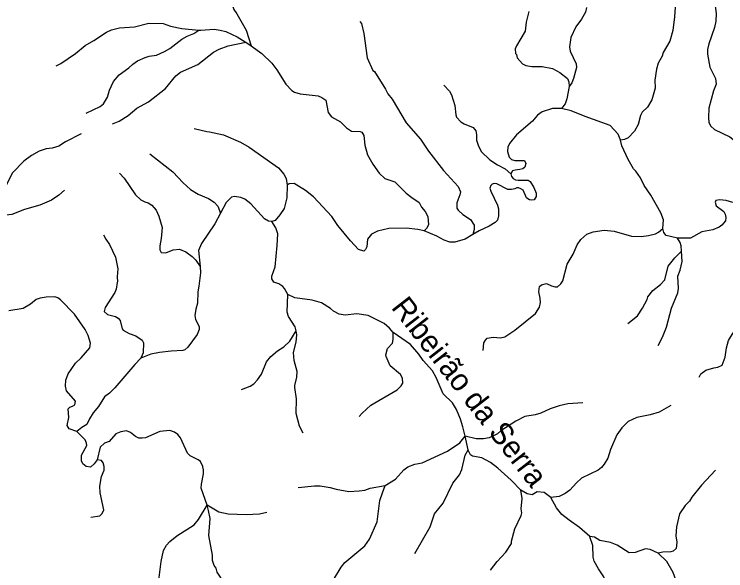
# Model space of a CAD drawing. Extents: x 500 to 555.2, y 9115.7 to 9171.
# Drawn here: x 504.94 to 511.43, y 9124.99 to 9130.07 of the extents above; entities that cross this region are included whole.
import ezdxf
from ezdxf.enums import TextEntityAlignment as Align

# ---------------------------------------------------------------- set-up
doc = ezdxf.new("R2010")
doc.units = 0
doc.header["$LTSCALE"] = 0.064
doc.layers.add('61', color=7, linetype='Continuous')
doc.layers.add('7', color=7, linetype='Continuous', lineweight=25)

msp = doc.modelspace()

# ---------------------------------------------------------------- linework, layer by layer
at = {"layer": '7'}
for points in [[(506.6835, 9130.4741), (506.7197, 9130.4462), (506.7686, 9130.3944), (506.8276, 9130.3437), (506.8689, 9130.2959), (506.9069, 9130.2216), (506.9453, 9130.1132), (506.9731, 9130.071), (507.0562, 9129.923), (507.1013, 9129.7804)], [(511.3289, 9130.3305), (511.3189, 9130.3063), (511.3144, 9130.2586), (511.3374, 9130.074), (511.3341, 9130.0052), (511.3244, 9129.9466), (511.2703, 9129.799), (511.2587, 9129.7486), (511.2586, 9129.7042), (511.2819, 9129.5853), (511.3334, 9129.4822), (511.3373, 9129.4323), (511.3133, 9129.3694), (511.2704, 9129.2126), (511.267, 9129.128), (511.2717, 9129.0806), (511.2884, 9129.048), (511.3216, 9129.0169), (511.462, 9128.9504), (511.5059, 9128.918), (511.5809, 9128.8379)], [(510.9664, 9130.177), (510.9584, 9130.0465), (510.9435, 9129.9193), (510.9147, 9129.8226), (510.8561, 9129.7197), (510.8452, 9129.687), (510.8111, 9129.6219), (510.7935, 9129.5676), (510.7797, 9129.4671), (510.7812, 9129.3945), (510.7517, 9129.2886), (510.7139, 9129.2227), (510.6653, 9129.1755), (510.6488, 9129.1461), (510.6288, 9129.0644), (510.5951, 9129.0039), (510.5359, 9128.9432), (510.5034, 9128.9273), (510.4662, 9128.92)], [(509.6314, 9130.0944), (509.6083, 9129.997), (509.5985, 9129.9156), (509.5197, 9129.7814), (509.5087, 9129.7519), (509.5103, 9129.712), (509.5183, 9129.7026), (509.5252, 9129.6723), (509.5751, 9129.6151), (509.6053, 9129.6016), (509.6601, 9129.5908), (509.7529, 9129.5917), (509.848, 9129.5736), (509.915, 9129.5383), (509.9832, 9129.4842), (509.9964, 9129.453), (509.9978, 9129.4097)], [(510.1572, 9130.1298), (510.149, 9130.089), (510.1121, 9130.024), (510.0597, 9129.9542), (510.015, 9129.8561), (510.0024, 9129.7704), (510.0088, 9129.7306), (510.0629, 9129.6155), (510.0645, 9129.5826), (510.0388, 9129.4837), (510.0231, 9129.4446), (509.9978, 9129.4097)], [(505.3245, 9129.5981), (505.3678, 9129.6203), (505.5018, 9129.7107), (505.5886, 9129.7824), (505.6686, 9129.828), (505.7856, 9129.9051), (505.8299, 9129.9264), (505.9036, 9129.9458), (506.0393, 9129.9543), (506.1693, 9129.9868), (506.3017, 9129.9837), (506.3674, 9129.9609), (506.471, 9129.938), (506.6254, 9129.9236)], [(508.0933, 9130.0023), (508.1064, 9129.984), (508.1272, 9129.8941), (508.1589, 9129.6725), (508.2121, 9129.5569), (508.2244, 9129.5453), (508.3273, 9129.3852), (508.3479, 9129.3445), (508.3865, 9129.2932), (508.5129, 9129.0801), (508.6436, 9128.9297), (508.7172, 9128.8195), (508.8556, 9128.6436), (508.9891, 9128.4983), (509.008, 9128.45), (509.0034, 9128.4213), (508.9756, 9128.3491), (508.9752, 9128.3019), (508.9886, 9128.2828), (509.0306, 9128.244), (509.0994, 9128.1962), (509.1327, 9128.1466), (509.133, 9128.1056), (509.1209, 9128.06)], [(505.5995, 9129.1664), (505.727, 9129.2274), (505.7563, 9129.253), (505.794, 9129.3112), (505.8125, 9129.3774), (505.8488, 9129.4566), (505.9008, 9129.517), (505.9876, 9129.5796), (506.0238, 9129.6138), (506.0678, 9129.6437), (506.1362, 9129.6752), (506.1744, 9129.6868), (506.2395, 9129.6951), (506.3142, 9129.7292), (506.3614, 9129.7578), (506.4718, 9129.8402), (506.5188, 9129.8676), (506.5814, 9129.8935), (506.6254, 9129.9236)], [(506.6254, 9129.9236), (506.6435, 9129.922), (506.765, 9129.9312), (506.82, 9129.9247), (506.8725, 9129.9099), (506.9762, 9129.8614), (507.0475, 9129.8185), (507.0527, 9129.8148), (507.1013, 9129.7804)], [(505.8381, 9129.071), (505.8988, 9129.0952), (505.9806, 9129.1444), (506.06, 9129.2135), (506.1683, 9129.2709), (506.3226, 9129.3928), (506.4158, 9129.5057), (506.4575, 9129.5399), (506.6166, 9129.6115), (506.7584, 9129.7239), (506.8097, 9129.7506), (506.8923, 9129.782), (507.0527, 9129.8148)], [(507.1013, 9129.7804), (507.1988, 9129.7113), (507.2908, 9129.6212), (507.3367, 9129.5622), (507.4187, 9129.4321), (507.4717, 9129.3733), (507.4964, 9129.3582), (507.5477, 9129.3426), (507.7118, 9129.3245), (507.7452, 9129.3111), (507.781, 9129.2847), (507.8025, 9129.1724), (507.835, 9129.1331), (507.9157, 9129.0864), (507.971, 9129.0345), (508.0155, 9129.0034), (508.0953, 9129.0001), (508.1096, 9128.9923), (508.1288, 9128.9618), (508.1391, 9128.8752), (508.1629, 9128.7862), (508.2106, 9128.7015), (508.2675, 9128.6203), (508.3188, 9128.5703), (508.4096, 9128.5403), (508.5131, 9128.4387), (508.5648, 9128.3965), (508.6336, 9128.3518), (508.6538, 9128.3113), (508.6886, 9128.2707), (508.7128, 9128.2251), (508.7162, 9128.148), (508.6989, 9128.1165), (508.6796, 9128.0955)], [(508.8574, 9129.4227), (508.9081, 9129.3686), (508.9278, 9129.3326), (508.9586, 9129.2354), (508.9656, 9129.1501), (508.9733, 9129.1308), (509.0133, 9129.0885), (509.0438, 9129.069), (509.1252, 9129.0347), (509.1489, 9129.0043), (509.1558, 9128.9717), (509.1562, 9128.9213), (509.1702, 9128.8761), (509.1989, 9128.8164), (509.2751, 9128.7408), (509.3451, 9128.6952), (509.4156, 9128.6607), (509.467, 9128.6152)], [(509.9978, 9129.4097), (509.9978, 9129.4087), (509.978, 9129.2966), (509.9632, 9129.2533), (509.9297, 9129.2105)], [(509.9297, 9129.2105), (509.846, 9129.2105), (509.7535, 9129.1786), (509.7114, 9129.1484), (509.6636, 9129.0925), (509.5184, 9128.9701), (509.4541, 9128.8907), (509.4412, 9128.8564), (509.4363, 9128.8178), (509.4533, 9128.7665), (509.4737, 9128.7458), (509.5029, 9128.7358), (509.5911, 9128.7342), (509.6049, 9128.7075), (509.5946, 9128.6748), (509.5761, 9128.6604), (509.551, 9128.652), (509.5069, 9128.6485), (509.4822, 9128.6402), (509.467, 9128.6152)], [(510.4662, 9128.92), (510.4638, 9128.9303), (510.4446, 9128.9762), (510.3723, 9129.0555), (510.1447, 9129.1352), (510.0169, 9129.1866), (509.9297, 9129.2105)], [(505.5545, 9128.9781), (505.41, 9128.9063), (505.3509, 9128.8664), (505.2891, 9128.8473), (505.2355, 9128.8421), (505.1704, 9128.8193), (505.1011, 9128.7798), (505.0318, 9128.7303), (504.9295, 9128.6216), (504.8678, 9128.5055), (504.8017, 9128.4328), (504.7627, 9128.381), (504.6642, 9128.3148), (504.6254, 9128.2729), (504.5976, 9128.2172), (504.5967, 9128.1781)], [(506.5818, 9129.0276), (506.6976, 9128.9982), (506.7222, 9128.9977), (506.849, 9128.9701), (507.0065, 9128.9013), (507.0846, 9128.8565), (507.3503, 9128.6693), (507.3987, 9128.6113), (507.4225, 9128.5717), (507.4312, 9128.5093)], [(510.853, 9128.1149), (510.8578, 9128.1934), (510.8341, 9128.2593), (510.7419, 9128.4206), (510.6837, 9128.5079), (510.6481, 9128.5759), (510.6073, 9128.6387), (510.5865, 9128.6605), (510.5371, 9128.7438), (510.4779, 9128.8701), (510.4662, 9128.92)], [(506.1787, 9128.7951), (506.3886, 9128.6305), (506.4817, 9128.5308), (506.5511, 9128.4715), (506.6189, 9128.427), (506.7137, 9128.3885), (506.7659, 9128.3566), (506.8, 9128.3176), (506.8242, 9128.2559)], [(505.9037, 9128.6192), (505.9445, 9128.5757), (506.0473, 9128.4223), (506.097, 9128.3767), (506.1335, 9128.357), (506.1644, 9128.3481), (506.1967, 9128.3271), (506.238, 9128.2823), (506.2622, 9128.2286), (506.2917, 9128.1253), (506.2821, 9128.0242), (506.269, 9127.958), (506.269, 9127.9195), (506.2818, 9127.898), (506.3253, 9127.8924), (506.391, 9127.9204), (506.4493, 9127.9282), (506.5078, 9127.9025), (506.5656, 9127.86), (506.5973, 9127.8278), (506.6372, 9127.7701)], [(509.467, 9128.6152), (509.4746, 9128.5888), (509.4892, 9128.572), (509.5095, 9128.5582), (509.5331, 9128.5566), (509.6137, 9128.5554), (509.6263, 9128.5552), (509.6425, 9128.5435), (509.6772, 9128.4876), (509.6985, 9128.437), (509.6999, 9128.4069), (509.6808, 9128.3769), (509.6594, 9128.3732), (509.6385, 9128.3763), (509.6217, 9128.3863), (509.6091, 9128.3957), (509.5795, 9128.4655), (509.5576, 9128.4779), (509.5361, 9128.4868), (509.5233, 9128.4858), (509.5046, 9128.478), (509.473, 9128.4718), (509.4418, 9128.4715), (509.3411, 9128.5238), (509.3171, 9128.5254), (509.2974, 9128.5181), (509.2845, 9128.5076), (509.2773, 9128.4829), (509.2842, 9128.456), (509.3465, 9128.3285), (509.3558, 9128.2933), (509.356, 9128.2318), (509.3462, 9128.1899), (509.3251, 9128.1704), (509.2711, 9128.1372), (509.1788, 9128.0941), (509.1209, 9128.06)], [(508.0061, 9128.0019), (507.8923, 9128.1423), (507.836, 9128.225), (507.6709, 9128.4031), (507.5975, 9128.4632), (507.495, 9128.5245), (507.4484, 9128.5223), (507.4312, 9128.5093)], [(505.4015, 9128.464), (505.3514, 9128.4187), (505.2819, 9128.3733), (505.1776, 9128.3274), (505.036, 9128.2878), (504.9211, 9128.2436), (504.815, 9128.2303), (504.6851, 9128.2286), (504.6523, 9128.219), (504.5967, 9128.1781)], [(507.4312, 9128.5093), (507.427, 9128.395), (507.4025, 9128.2966), (507.364, 9128.2397), (507.3199, 9128.1892), (507.2916, 9128.1779), (507.2913, 9128.1779)], [(507.2913, 9128.1779), (507.2609, 9128.1821), (507.2248, 9128.2048), (507.1005, 9128.3401), (507.0447, 9128.3828), (507.0088, 9128.3994), (506.9514, 9128.4074), (506.9218, 9128.4024), (506.8759, 9128.3533), (506.8242, 9128.2559)], [(511.4888, 9128.3522), (511.4285, 9128.3713), (511.3685, 9128.378), (511.3364, 9128.3696), (511.3294, 9128.3552), (511.3375, 9128.3211), (511.4066, 9128.2703), (511.4212, 9128.2455), (511.4262, 9128.2156), (511.4219, 9128.1853), (511.3901, 9128.1451), (511.367, 9128.1273), (511.3087, 9128.1034), (511.207, 9128.0844), (511.103, 9128.0286), (510.9846, 9128.0271)], [(506.8242, 9128.2559), (506.772, 9128.1576), (506.6504, 9127.9797), (506.6234, 9127.9135), (506.6372, 9127.7701)], [(507.437, 9127.5138), (507.4055, 9127.5692), (507.3898, 9127.5868), (507.3549, 9127.61), (507.3086, 9127.6274), (507.2913, 9127.6569), (507.2909, 9127.6817), (507.3204, 9127.7651), (507.34, 9127.9613), (507.345, 9128.0679), (507.3276, 9128.1223), (507.2913, 9128.1779)], [(508.6796, 9128.0955), (508.6215, 9128.1073), (508.5128, 9128.1171), (508.3553, 9128.1138), (508.2518, 9128.0914), (508.1991, 9128.0641), (508.162, 9128.0186), (508.1551, 9127.9483), (508.1442, 9127.9245), (508.1279, 9127.9094), (508.0811, 9127.9241), (508.0061, 9128.0019)], [(509.1209, 9128.06), (509.0514, 9128.019), (508.9584, 9127.9893), (508.9134, 9127.9897), (508.8601, 9128.0091), (508.7943, 9128.0452), (508.6796, 9128.0955)], [(509.2151, 9127.0035), (509.2231, 9127.0722), (509.2375, 9127.098), (509.2536, 9127.114), (509.3056, 9127.1246), (509.3729, 9127.1182), (509.4134, 9127.1274), (509.5035, 9127.1871), (509.6911, 9127.3401), (509.7276, 9127.3988), (509.7379, 9127.4404), (509.7361, 9127.4805), (509.7234, 9127.5388), (509.7301, 9127.5854), (509.747, 9127.6006), (509.7925, 9127.6146), (509.8376, 9127.5926), (509.8717, 9127.5841), (509.8939, 9127.5849), (509.9234, 9127.6102), (509.94, 9127.6372), (509.9796, 9127.7913), (510.0369, 9127.8799), (510.0725, 9127.9672), (510.1044, 9128.0158), (510.1608, 9128.0625), (510.2188, 9128.0843), (510.3171, 9128.099), (510.4097, 9128.0908), (510.5672, 9128.0449), (510.6544, 9128.0433), (510.7221, 9128.0518), (510.7869, 9128.0682), (510.8131, 9128.0816), (510.853, 9128.1149)], [(510.9846, 9128.0271), (510.8836, 9128.0515), (510.8621, 9128.0777), (510.853, 9128.1149)], [(505.7573, 9128.0561), (505.7771, 9128.0191), (505.8131, 9127.9706), (505.865, 9127.8542), (505.8884, 9127.749), (505.8819, 9127.6732), (505.885, 9127.6294), (505.8802, 9127.624), (505.8712, 9127.5624), (505.8598, 9127.5305), (505.7717, 9127.3965), (505.7639, 9127.3584), (505.7937, 9127.3314), (505.8654, 9127.3116), (505.8916, 9127.2969), (505.908, 9127.2756), (505.926, 9127.2008), (505.9369, 9127.188), (505.9896, 9127.1571), (506.0528, 9127.1375), (506.108, 9127.0967), (506.121, 9127.0738), (506.1178, 9126.9804), (506.0978, 9126.9326)], [(511.0229, 9127.9084), (511.0206, 9127.9567), (511.0089, 9127.9887), (510.9846, 9128.0271)], [(510.5338, 9127.2491), (510.6206, 9127.32), (510.6681, 9127.3905), (510.7089, 9127.4689), (510.7161, 9127.4938), (510.7621, 9127.5499), (510.8318, 9127.6049), (510.8691, 9127.6472), (510.9014, 9127.7714), (510.9631, 9127.8477), (511.0229, 9127.9084)], [(510.8099, 9127.0499), (510.8501, 9127.1248), (510.8861, 9127.2161), (510.9311, 9127.3905), (510.9896, 9127.5288), (510.9947, 9127.5668), (510.9897, 9127.6798), (511.0095, 9127.7355), (511.0274, 9127.8137), (511.0229, 9127.9084)], [(506.6372, 9127.7701), (506.6393, 9127.7121), (506.6264, 9127.5906), (506.6151, 9127.5375), (506.6135, 9127.4345), (506.597, 9127.3806), (506.589, 9127.3234), (506.5955, 9127.2846), (506.6292, 9127.2213), (506.6297, 9127.1951), (506.6099, 9127.1494), (506.5264, 9127.0329), (506.499, 9127.0105), (506.4787, 9127.002), (506.3725, 9126.9983), (506.2675, 9126.9851), (506.1878, 9126.9682), (506.0978, 9126.9326)], [(505.5149, 9126.2637), (505.4444, 9126.2899), (505.4258, 9126.3206), (505.4421, 9126.3932), (505.4359, 9126.4718), (505.4511, 9126.4876), (505.4755, 9126.4952), (505.4944, 9126.5081), (505.5012, 9126.5414), (505.421, 9126.6344), (505.4094, 9126.6793), (505.4149, 9126.7336), (505.4355, 9126.7894), (505.5009, 9126.8879), (505.5541, 9126.9349), (505.6316, 9127.0283), (505.639, 9127.0696), (505.6182, 9127.1398), (505.5914, 9127.1936), (505.493, 9127.333), (505.3662, 9127.4647), (505.3405, 9127.4822), (505.3129, 9127.4922), (505.2341, 9127.4904), (505.1806, 9127.4816), (505.1433, 9127.4688), (505.0934, 9127.4257), (505.0262, 9127.3874), (504.8937, 9127.3658)], [(507.5109, 9127.1838), (507.5016, 9127.2197), (507.4423, 9127.3144), (507.4306, 9127.3533), (507.437, 9127.5138)], [(508.3956, 9127.1664), (508.3612, 9127.206), (508.3127, 9127.2494), (508.167, 9127.3219), (508.0648, 9127.3378), (507.9598, 9127.3266), (507.9054, 9127.3349), (507.8524, 9127.3623), (507.8248, 9127.3871), (507.7429, 9127.4365), (507.658, 9127.4607), (507.4998, 9127.484), (507.437, 9127.5138)], [(511.1845, 9126.7605), (511.1994, 9126.7897), (511.2441, 9126.8239), (511.3172, 9126.8458), (511.3544, 9126.8511), (511.3943, 9126.8704), (511.4194, 9126.9411), (511.4319, 9127.0267), (511.4516, 9127.0933), (511.4946, 9127.1635), (511.526, 9127.1854), (511.6103, 9127.1971), (511.7074, 9127.2271), (511.7496, 9127.2596), (511.7772, 9127.2893), (511.7993, 9127.3455), (511.7981, 9127.3679), (511.7852, 9127.4)], [(507.0152, 9126.6466), (507.0938, 9126.6791), (507.1251, 9126.7), (507.1612, 9126.7344), (507.1975, 9126.7874), (507.2428, 9126.9005), (507.281, 9126.9476), (507.3435, 9127), (507.4009, 9127.0364), (507.4545, 9127.0883), (507.5109, 9127.1838)], [(507.5764, 9126.2498), (507.5416, 9126.3118), (507.512, 9126.428), (507.5139, 9126.5611), (507.4992, 9126.6655), (507.4992, 9126.6843), (507.5197, 9126.76), (507.5213, 9126.8106), (507.4935, 9126.9111), (507.4877, 9126.9854), (507.511, 9127.08), (507.5169, 9127.147), (507.5109, 9127.1838)], [(508.0873, 9126.4), (508.113, 9126.431), (508.1918, 9126.5051), (508.431, 9126.646), (508.4676, 9126.6821), (508.4824, 9126.7064), (508.4799, 9126.7507), (508.4632, 9126.7849), (508.3693, 9126.863), (508.3307, 9126.9482), (508.3294, 9126.9635), (508.3436, 9127.0218), (508.3883, 9127.0714), (508.3962, 9127.1019), (508.3956, 9127.1664)], [(509.0517, 9126.223), (509.0294, 9126.3074), (509.0078, 9126.3774), (508.9718, 9126.4659), (508.9366, 9126.5256), (508.8509, 9126.6066), (508.7886, 9126.7567), (508.7556, 9126.8164), (508.6699, 9126.912), (508.6293, 9126.9705), (508.5534, 9127.0578), (508.3956, 9127.1664)], [(506.0978, 9126.9326), (506.0438, 9126.8765), (505.8604, 9126.6639), (505.8117, 9126.6151), (505.7676, 9126.5805), (505.7113, 9126.494), (505.6628, 9126.4345), (505.6291, 9126.3814), (505.6058, 9126.3291), (505.5607, 9126.3001), (505.5149, 9126.2637)], [(510.1246, 9126.5262), (509.9864, 9126.5163), (509.9078, 9126.4999), (509.8262, 9126.4707), (509.7411, 9126.4319), (509.6909, 9126.4171), (509.5942, 9126.4026), (509.5129, 9126.36), (509.3768, 9126.2714), (509.3449, 9126.2443), (509.2717, 9126.206), (509.2194, 9126.1964), (509.1513, 9126.1964), (509.0517, 9126.223)], [(510.9264, 9126.5014), (510.8203, 9126.4413), (510.7364, 9126.4176), (510.6163, 9126.3933), (510.5375, 9126.3549), (510.4796, 9126.298), (510.4334, 9126.2352), (510.3757, 9126.1), (510.3513, 9126.022), (510.3185, 9125.9662), (510.2937, 9125.9367), (510.2631, 9125.9118), (510.1117, 9125.8384), (510.0665, 9125.7981), (510.0062, 9125.7303), (509.9638, 9125.6997), (509.9092, 9125.6735), (509.8313, 9125.6639)], [(505.6997, 9126.0061), (505.6713, 9125.9698), (505.6392, 9125.9407), (505.5984, 9125.9465), (505.569, 9125.9697), (505.557, 9125.9969), (505.5575, 9126.0492), (505.6055, 9126.1373), (505.603, 9126.1596), (505.5893, 9126.1901), (505.5149, 9126.2637)], [(506.7007, 9125.5925), (506.6462, 9125.7476), (506.6511, 9125.7854), (506.6691, 9125.8788), (506.6691, 9125.9195), (506.6644, 9125.9231), (506.6625, 9125.9447), (506.6407, 9125.9917), (506.6208, 9126.0073), (506.5457, 9126.0415), (506.5226, 9126.0656), (506.4591, 9126.2062), (506.4329, 9126.2373), (506.4049, 9126.2586), (506.3627, 9126.2732), (506.2696, 9126.2637), (506.1383, 9126.2082), (506.11, 9126.203), (506.078, 9126.2047), (506.0481, 9126.2176), (506.0032, 9126.2552), (505.968, 9126.2716), (505.9155, 9126.2629), (505.8692, 9126.2419), (505.8087, 9126.1748), (505.7669, 9126.1568), (505.7279, 9126.1208), (505.6997, 9126.0061)], [(508.3227, 9125.7713), (508.4172, 9125.8299), (508.4944, 9125.9137), (508.5309, 9125.9436), (508.5934, 9125.9662), (508.6586, 9125.9804), (508.8921, 9126.0857), (509.0037, 9126.161), (509.0517, 9126.223)], [(509.5593, 9125.7285), (509.4707, 9125.8223), (509.3488, 9125.9311), (509.2827, 9125.9827), (509.2023, 9126.0238), (509.1197, 9126.0387), (509.0994, 9126.0528), (509.0787, 9126.0937), (509.0782, 9126.0961), (509.0517, 9126.223)], [(508.5929, 9125.1534), (508.7323, 9125.3954), (508.773, 9125.5126), (508.8504, 9125.6119), (508.9408, 9125.7939), (509.0002, 9125.8705), (509.0213, 9125.9192), (509.0505, 9126.0493), (509.0782, 9126.0961)], [(505.6424, 9125.4836), (505.7235, 9125.4971), (505.7456, 9125.5157), (505.7602, 9125.5496), (505.726, 9125.7048), (505.7227, 9125.7663), (505.7395, 9125.8538), (505.7619, 9125.9127), (505.7637, 9125.9464), (505.7553, 9125.9786), (505.7382, 9126.0004), (505.6997, 9126.0061)], [(511.3314, 9125.9111), (511.2046, 9125.7747), (511.1168, 9125.6656), (511.0938, 9125.6296), (511.0553, 9125.5894), (511.0047, 9125.5136), (510.9766, 9125.3954), (510.9703, 9125.3124), (510.9813, 9125.2549), (510.9749, 9125.1993), (510.9478, 9125.1743), (510.9267, 9125.1662), (510.8512, 9125.1646), (510.8091, 9125.1556)], [(507.44, 9123.7618), (507.4434, 9123.852), (507.4385, 9123.9262), (507.4641, 9124.1687), (507.4755, 9124.2083), (507.5896, 9124.4713), (507.6321, 9124.5396), (507.7103, 9124.6229), (507.7574, 9124.6861), (507.7734, 9124.7338), (507.8513, 9124.9124), (507.9216, 9125.0263), (507.9559, 9125.07), (508.1388, 9125.2237), (508.1801, 9125.2816), (508.2486, 9125.4419), (508.2758, 9125.6351), (508.2977, 9125.7069), (508.3227, 9125.7713)], [(507.5305, 9125.7544), (507.6795, 9125.7698), (507.732, 9125.7682), (507.8234, 9125.7552), (507.8764, 9125.7388), (507.991, 9125.719), (508.0863, 9125.7224), (508.1377, 9125.7304), (508.1862, 9125.7465), (508.3227, 9125.7713)], [(509.2828, 9124.9991), (509.3438, 9125.0804), (509.4235, 9125.1652), (509.4737, 9125.2442), (509.4727, 9125.2662), (509.5046, 9125.3776), (509.5623, 9125.4987), (509.5688, 9125.5225), (509.5628, 9125.5599), (509.5723, 9125.6525), (509.5593, 9125.7285)], [(509.8313, 9125.6639), (509.8312, 9125.6641), (509.7719, 9125.7082), (509.7082, 9125.7157), (509.6607, 9125.6882), (509.6179, 9125.6964), (509.5593, 9125.7285)], [(510.1878, 9125.3064), (510.0935, 9125.388), (509.9976, 9125.456), (509.9338, 9125.5086), (509.8835, 9125.5701), (509.8313, 9125.6639)], [(506.4865, 9123.7527), (506.4189, 9123.909), (506.3851, 9124.0547), (506.3571, 9124.1138), (506.3161, 9124.1728), (506.2695, 9124.2633), (506.2294, 9124.3763), (506.1952, 9124.5535), (506.2087, 9124.694), (506.2217, 9124.7609), (506.2626, 9124.9086), (506.2817, 9125.0785), (506.3026, 9125.1794), (506.3313, 9125.2286), (506.3604, 9125.2627), (506.4247, 9125.3122), (506.5822, 9125.414), (506.6219, 9125.462), (506.7007, 9125.5925)], [(506.8652, 9124.2979), (506.884, 9124.3539), (506.8971, 9124.5195), (506.8824, 9124.8238), (506.8558, 9124.8847), (506.7924, 9124.9822), (506.7821, 9125.0186), (506.7664, 9125.0427), (506.7494, 9125.0881), (506.7496, 9125.1362), (506.7168, 9125.3164), (506.7297, 9125.4718), (506.7121, 9125.5457), (506.7007, 9125.5925)], [(507.2447, 9125.5261), (507.1789, 9125.5109), (507.0562, 9125.5042), (506.8922, 9125.5124), (506.8073, 9125.5298), (506.7007, 9125.5925)], [(510.1541, 9124.3978), (510.1859, 9124.4551), (510.1923, 9124.5152), (510.1892, 9124.5888), (510.2003, 9124.6417), (510.2429, 9124.6966), (510.3107, 9124.7685), (510.335, 9124.8497), (510.327, 9124.9065), (510.3144, 9124.9384), (510.2663, 9125.0115), (510.2281, 9125.0824), (510.2187, 9125.1186), (510.2137, 9125.2254), (510.1885, 9125.3058), (510.1878, 9125.3064)], [(510.8091, 9125.1556), (510.7381, 9125.1893), (510.6951, 9125.1956), (510.5993, 9125.163), (510.5442, 9125.1597), (510.4352, 9125.2285), (510.3745, 9125.2531), (510.2785, 9125.2711), (510.2286, 9125.3008), (510.1878, 9125.3064)], [(511.2891, 9124.5656), (511.2278, 9124.6328), (511.1188, 9124.6991), (511.0617, 9124.7498), (510.9936, 9124.8469), (510.947, 9124.9792), (510.8882, 9125.0788), (510.8091, 9125.1556)]]:
    msp.add_lwpolyline(points, dxfattribs=at)

# ---------------------------------------------------------------- texts
at = {"layer": '61'}
msp.add_text('Ribeirão da Serra', height=0.2, rotation=307.868, dxfattribs=at).set_placement((509.0149, 9126.5668), align=Align.CENTER)

doc.saveas('drawing.dxf')
